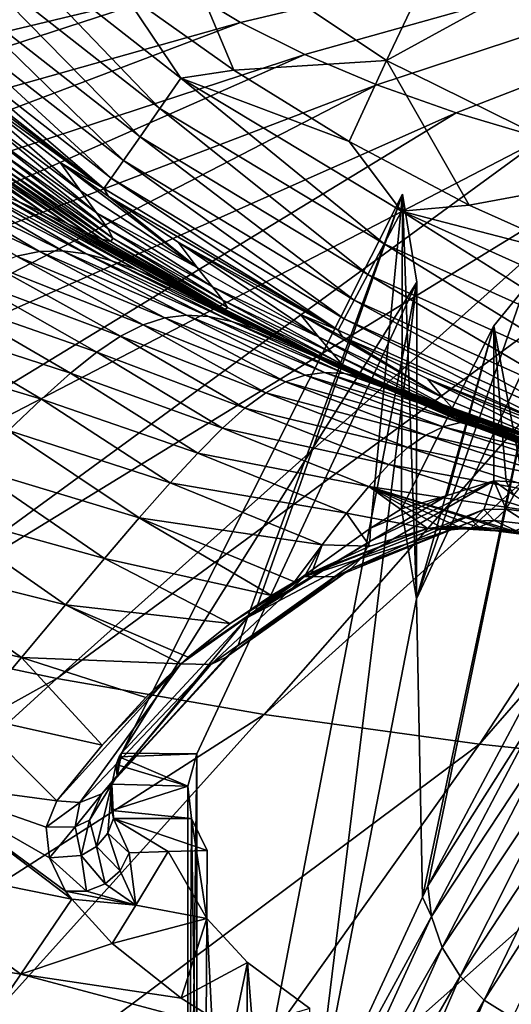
# Model space of a CAD drawing. Header units: metres. Extents: x -106 to 264, y -111 to 81.
# Tile 370 of 549: x 192 to 195, y 21 to 27. Entities that reach past the tile are written whole.
import ezdxf

# ---------------------------------------------------------------- set-up
doc = ezdxf.new("R2010")
doc.units = ezdxf.units.M
doc.layers.add('solid_20422013', color=7, linetype='CONTINUOUS')

msp = doc.modelspace()

# ---------------------------------------------------------------- linework, layer by layer
at = {"layer": 'solid_20422013'}
for points in [[(193.402374, 26.795732, 212.128662), (200, 28.356567, 208.373016), (193.081635, 26.990219, 211.58844)], [(193.770645, 26.61116, 212.641327), (200, 28.356567, 208.373016), (193.402374, 26.795732, 212.128662)], [(194.183807, 26.437832, 213.122757), (200, 28.356567, 208.373016), (193.770645, 26.61116, 212.641327)], [(194.63887, 26.276997, 213.569504), (200, 28.356567, 208.373016), (194.183807, 26.437832, 213.122757)], [(195.132568, 26.129814, 213.978317), (200, 28.356567, 208.373016), (194.63887, 26.276997, 213.569504)], [(195.030884, 28.242624, -5.052336), (194.238464, 26.577433, 30), (192.990387, 27.415131, 30)], [(195.030884, 28.242624, -5.052336), (196.191772, 27.649115, -5.052336), (194.238464, 26.577433, 30)], [(192.314774, 27.838432, 209.232452), (184.566238, 27.02692, 209.732407), (184.771317, 26.580879, 210.971329)], [(192.425934, 27.61886, 209.842331), (192.314774, 27.838432, 209.232452), (184.771317, 26.580879, 210.971329)], [(192.425934, 27.61886, 209.842331), (184.771317, 26.580879, 210.971329), (185.088531, 26.142435, 212.189163)], [(192.591644, 27.403271, 210.441147), (192.425934, 27.61886, 209.842331), (185.088531, 26.142435, 212.189163)], [(196.191772, 27.649115, -5.052336), (195.589233, 25.911142, 30), (194.238464, 26.577433, 30)], [(192.591644, 27.403271, 210.441147), (185.088531, 26.142435, 212.189163), (185.515549, 25.714817, 213.376907)], [(192.810745, 27.19322, 211.024597), (192.591644, 27.403271, 210.441147), (185.515549, 25.714817, 213.376907)], [(191.899979, 27.385693, 30.021608), (192.940613, 26.302679, 30.091648), (191.758759, 27.228304, 30.091648)], [(191.899979, 27.385693, 30.021608), (193.061615, 26.476091, 30.021608), (192.940613, 26.302679, 30.091648)], [(192.724411, 26.976955, 30), (193.061615, 26.476091, 30.021608), (191.899979, 27.385693, 30.021608)], [(192.990387, 27.415131, 30), (193.363846, 26.521782, 30), (192.724411, 26.976955, 30)], [(192.990387, 27.415131, 30), (194.238464, 26.577433, 30), (193.363846, 26.521782, 30)], [(191.758759, 27.228304, 30.091648), (192.827316, 26.140375, 30.212364), (191.626541, 27.081009, 30.212364)], [(191.758759, 27.228304, 30.091648), (192.940613, 26.302679, 30.091648), (192.827316, 26.140375, 30.212364)], [(192.810745, 27.19322, 211.024597), (185.515549, 25.714817, 213.376907), (186.049225, 25.301174, 214.525848)], [(193.081635, 26.990219, 211.58844), (192.810745, 27.19322, 211.024597), (186.049225, 25.301174, 214.525848)], [(191.626541, 27.081009, 30.212364), (192.731827, 26.003571, 30.377939), (191.515091, 26.956852, 30.377939)], [(191.626541, 27.081009, 30.212364), (192.827316, 26.140375, 30.212364), (192.731827, 26.003571, 30.377939)], [(193.081635, 26.990219, 211.58844), (186.049225, 25.301174, 214.525848), (186.685608, 24.904552, 215.627518)], [(193.402374, 26.795732, 212.128662), (193.081635, 26.990219, 211.58844), (186.685608, 24.904552, 215.627518)], [(191.515091, 26.956852, 30.377939), (192.661865, 25.903357, 30.574986), (191.433441, 26.865908, 30.574986)], [(191.515091, 26.956852, 30.377939), (192.731827, 26.003571, 30.377939), (192.661865, 25.903357, 30.574986)], [(192.724411, 26.976955, 30), (193.363846, 26.521782, 30), (193.061615, 26.476091, 30.021608)], [(191.433441, 26.865908, 30.574986), (192.62085, 25.844618, 30.785961), (191.38559, 26.812603, 30.785961)], [(191.433441, 26.865908, 30.574986), (192.661865, 25.903357, 30.574986), (192.62085, 25.844618, 30.785961)], [(191.38559, 26.812603, 30.785961), (192.62085, 25.844618, 30.785961), (191.410278, 26.759941, 30.990829)], [(193.402374, 26.795732, 212.128662), (186.685608, 24.904552, 215.627518), (187.420044, 24.527872, 216.673782)], [(193.770645, 26.61116, 212.641327), (193.402374, 26.795732, 212.128662), (187.420044, 24.527872, 216.673782)], [(192.62085, 25.844618, 30.785961), (191.724762, 26.492271, 30.990707), (191.410278, 26.759941, 30.990829)], [(193.770645, 26.61116, 212.641327), (187.420044, 24.527872, 216.673782), (188.247101, 24.173906, 217.656967)], [(194.183807, 26.437832, 213.122757), (193.770645, 26.61116, 212.641327), (188.247101, 24.173906, 217.656967)], [(194.238464, 26.577433, 30), (194.025665, 26.112549, 30), (193.363846, 26.521782, 30)], [(194.238464, 26.577433, 30), (194.713043, 25.748417, 30), (194.025665, 26.112549, 30)], [(194.238464, 26.577433, 30), (195.589233, 25.911142, 30), (194.713043, 25.748417, 30)], [(192.485687, 25.830631, 38.504143), (191.845428, 26.310072, 38.568272), (191.724762, 26.492271, 30.990707)], [(192.485687, 25.830631, 38.504143), (191.724762, 26.492271, 30.990707), (192.370041, 25.993639, 30.990505)], [(192.62085, 25.844618, 30.785961), (192.370041, 25.993639, 30.990505), (191.724762, 26.492271, 30.990707)], [(193.061615, 26.476091, 30.021608), (194.22493, 25.526079, 30.091648), (192.940613, 26.302679, 30.091648)], [(193.363846, 26.521782, 30), (194.025665, 26.112549, 30), (193.061615, 26.476091, 30.021608)], [(193.061615, 26.476091, 30.021608), (194.324005, 25.712887, 30.021608), (194.22493, 25.526079, 30.091648)], [(194.025665, 26.112549, 30), (194.324005, 25.712887, 30.021608), (193.061615, 26.476091, 30.021608)], [(194.183807, 26.437832, 213.122757), (188.247101, 24.173906, 217.656967), (189.16069, 23.845261, 218.569809)], [(194.63887, 26.276997, 213.569504), (194.183807, 26.437832, 213.122757), (189.16069, 23.845261, 218.569809)], [(192.578796, 25.704374, 45.657482), (191.942673, 26.16717, 45.780659), (191.845428, 26.310072, 38.568272)], [(192.485687, 25.830631, 38.504143), (192.578796, 25.704374, 45.657482), (191.845428, 26.310072, 38.568272)], [(192.940613, 26.302679, 30.091648), (194.132172, 25.351227, 30.212364), (192.827316, 26.140375, 30.212364)], [(192.940613, 26.302679, 30.091648), (194.22493, 25.526079, 30.091648), (194.132172, 25.351227, 30.212364)], [(194.63887, 26.276997, 213.569504), (189.16069, 23.845261, 218.569809), (190.154099, 23.544355, 219.405609)], [(195.132568, 26.129814, 213.978317), (194.63887, 26.276997, 213.569504), (190.154099, 23.544355, 219.405609)], [(192.276764, 25.704893, 86.923279), (191.611771, 26.142433, 87.295486), (191.753723, 26.076189, 82.246803)], [(192.276764, 25.704893, 86.923279), (192.131195, 25.768446, 91.67408), (191.611771, 26.142433, 87.295486)], [(192.642853, 25.614193, 52.461853), (192.009277, 26.063387, 52.640064), (191.942673, 26.16717, 45.780659)], [(192.578796, 25.704374, 45.657482), (192.642853, 25.614193, 52.461853), (191.942673, 26.16717, 45.780659)], [(192.827316, 26.140375, 30.212364), (194.053986, 25.203848, 30.377939), (192.731827, 26.003571, 30.377939)], [(192.827316, 26.140375, 30.212364), (194.132172, 25.351227, 30.212364), (194.053986, 25.203848, 30.377939)], [(195.132568, 26.129814, 213.978317), (190.154099, 23.544355, 219.405609), (191.220001, 23.273407, 220.158188)], [(195.661331, 25.997343, 214.346268), (195.132568, 26.129814, 213.978317), (191.220001, 23.273407, 220.158188)], [(192.409622, 25.642723, 81.895279), (191.753723, 26.076189, 82.246803), (191.875107, 26.020205, 76.914055)], [(192.409622, 25.642723, 81.895279), (192.276764, 25.704893, 86.923279), (191.753723, 26.076189, 82.246803)], [(194.025665, 26.112549, 30), (194.713043, 25.748417, 30), (194.324005, 25.712887, 30.021608)], [(192.522705, 25.589348, 76.584808), (191.875107, 26.020205, 76.914055), (191.968155, 25.982975, 71.292595)], [(192.522705, 25.589348, 76.584808), (192.409622, 25.642723, 81.895279), (191.875107, 26.020205, 76.914055)], [(192.672073, 25.559546, 58.937309), (192.038818, 25.998638, 59.165257), (192.009277, 26.063387, 52.640064)], [(192.642853, 25.614193, 52.461853), (192.672073, 25.559546, 58.937309), (192.009277, 26.063387, 52.640064)], [(195.661331, 25.997343, 214.346268), (191.220001, 23.273407, 220.158188), (192.350571, 23.034412, 220.822021)], [(192.608856, 25.552542, 70.989738), (191.968155, 25.982975, 71.292595), (192.025162, 25.97304, 65.378006)], [(192.608856, 25.552542, 70.989738), (192.522705, 25.589348, 76.584808), (191.968155, 25.982975, 71.292595)], [(192.660873, 25.540108, 65.10817), (192.025162, 25.97304, 65.378006), (192.038818, 25.998638, 59.165257)], [(192.660873, 25.540108, 65.10817), (192.608856, 25.552542, 70.989738), (192.025162, 25.97304, 65.378006)], [(192.672073, 25.559546, 58.937309), (192.660873, 25.540108, 65.10817), (192.038818, 25.998638, 59.165257)], [(196.221359, 25.880539, 214.6707), (195.661331, 25.997343, 214.346268), (192.350571, 23.034412, 220.822021)], [(193.154739, 25.390863, 38.566246), (192.485687, 25.830631, 38.504143), (192.370041, 25.993639, 30.990505)], [(193.154739, 25.390863, 38.566246), (192.370041, 25.993639, 30.990505), (192.647263, 25.798378, 30.99045)], [(192.62085, 25.844618, 30.785961), (192.647263, 25.798378, 30.99045), (192.370041, 25.993639, 30.990505)], [(192.731827, 26.003571, 30.377939), (193.996704, 25.095886, 30.574986), (192.661865, 25.903357, 30.574986)], [(192.731827, 26.003571, 30.377939), (194.053986, 25.203848, 30.377939), (193.996704, 25.095886, 30.574986)], [(195.589233, 25.911142, 30), (195.428345, 25.427229, 30), (194.713043, 25.748417, 30)], [(192.251907, 25.48296, 108.450539), (191.407272, 25.879808, 111.57238), (191.546631, 25.899872, 108.065887)], [(192.251907, 25.48296, 108.450539), (192.120422, 25.455526, 111.941322), (191.407272, 25.879808, 111.57238)], [(192.383331, 25.48691, 104.736572), (191.546631, 25.899872, 108.065887), (191.685852, 25.896481, 104.338921)], [(192.383331, 25.48691, 104.736572), (192.251907, 25.48296, 108.450539), (191.546631, 25.899872, 108.065887)], [(192.518845, 25.468805, 100.779404), (191.685852, 25.896481, 104.338921), (191.829544, 25.871042, 100.373802)], [(192.518845, 25.468805, 100.779404), (192.383331, 25.48691, 104.736572), (191.685852, 25.896481, 104.338921)], [(192.660919, 25.430935, 96.561089), (191.829544, 25.871042, 100.373802), (191.979813, 25.826216, 96.155098)], [(192.660919, 25.430935, 96.561089), (192.518845, 25.468805, 100.779404), (191.829544, 25.871042, 100.373802)], [(196.221359, 25.880539, 214.6707), (192.350571, 23.034412, 220.822021), (193.537445, 22.829126, 221.392227)], [(192.661865, 25.903357, 30.574986), (193.96312, 25.032604, 30.785961), (192.62085, 25.844618, 30.785961)], [(192.661865, 25.903357, 30.574986), (193.996704, 25.095886, 30.574986), (193.96312, 25.032604, 30.785961)], [(196.808594, 25.780245, 214.94928), (196.221359, 25.880539, 214.6707), (193.537445, 22.829126, 221.392227)], [(192.804703, 25.37912, 92.072113), (191.979813, 25.826216, 96.155098), (192.131195, 25.768446, 91.67408)], [(192.804703, 25.37912, 92.072113), (192.660919, 25.430935, 96.561089), (191.979813, 25.826216, 96.155098)], [(193.154739, 25.390863, 38.566246), (192.578796, 25.704374, 45.657482), (192.485687, 25.830631, 38.504143)], [(192.62085, 25.844618, 30.785961), (193.96312, 25.032604, 30.785961), (192.647263, 25.798378, 30.99045)], [(193.044968, 25.536428, 30.990414), (193.154739, 25.390863, 38.566246), (192.647263, 25.798378, 30.99045)], [(193.96312, 25.032604, 30.785961), (193.044968, 25.536428, 30.990414), (192.647263, 25.798378, 30.99045)], [(194.330597, 25.810904, 128.769867), (192.721085, 22.606176, 140.399658), (193.442871, 23.385529, 134.947449)], [(194.413651, 25.306219, 130.608932), (192.721085, 22.606176, 140.399658), (194.330597, 25.810904, 128.769867)], [(194.330597, 25.810904, 128.769867), (193.442871, 23.385529, 134.947449), (193.489853, 23.426872, 134.589127)], [(194.330597, 25.810904, 128.769867), (193.489853, 23.426872, 134.589127), (194.147797, 23.897383, 129.532822)], [(194.330597, 25.810904, 128.769867), (194.147797, 23.897383, 129.532822), (194.325729, 24.008171, 128.159439)], [(194.330597, 25.810904, 128.769867), (194.325729, 24.008171, 128.159439), (194.410599, 23.492544, 130.038406)], [(194.413651, 25.306219, 130.608932), (194.330597, 25.810904, 128.769867), (194.410599, 23.492544, 130.038406)], [(192.943542, 25.320089, 87.305153), (192.131195, 25.768446, 91.67408), (192.276764, 25.704893, 86.923279)], [(192.943542, 25.320089, 87.305153), (192.804703, 25.37912, 92.072113), (192.131195, 25.768446, 91.67408)], [(196.808594, 25.780245, 214.94928), (193.537445, 22.829126, 221.392227), (194.771912, 22.659065, 221.864594)], [(194.713043, 25.748417, 30), (195.428345, 25.427229, 30), (194.324005, 25.712887, 30.021608)], [(197.418839, 25.697182, 215.179993), (196.808594, 25.780245, 214.94928), (194.771912, 22.659065, 221.864594)], [(193.070786, 25.260571, 82.252892), (192.276764, 25.704893, 86.923279), (192.409622, 25.642723, 81.895279)], [(193.070786, 25.260571, 82.252892), (192.943542, 25.320089, 87.305153), (192.276764, 25.704893, 86.923279)], [(193.24234, 25.280619, 45.774422), (192.642853, 25.614193, 52.461853), (192.578796, 25.704374, 45.657482)], [(193.154739, 25.390863, 38.566246), (193.24234, 25.280619, 45.774422), (192.578796, 25.704374, 45.657482)], [(194.324005, 25.712887, 30.021608), (195.593628, 24.910496, 30.091648), (194.22493, 25.526079, 30.091648)], [(194.324005, 25.712887, 30.021608), (195.669037, 25.108042, 30.021608), (195.593628, 24.910496, 30.091648)], [(195.428345, 25.427229, 30), (195.669037, 25.108042, 30.021608), (194.324005, 25.712887, 30.021608)], [(197.418839, 25.697182, 215.179993), (194.771912, 22.659065, 221.864594), (196.044876, 22.525478, 222.235641)], [(193.179672, 25.207542, 76.91066), (192.409622, 25.642723, 81.895279), (192.522705, 25.589348, 76.584808)], [(193.179672, 25.207542, 76.91066), (193.070786, 25.260571, 82.252892), (192.409622, 25.642723, 81.895279)], [(193.263321, 25.168409, 71.278381), (192.522705, 25.589348, 76.584808), (192.608856, 25.552542, 70.989738)], [(193.263321, 25.168409, 71.278381), (193.179672, 25.207542, 76.91066), (192.522705, 25.589348, 76.584808)], [(193.301758, 25.204472, 52.626225), (192.672073, 25.559546, 58.937309), (192.642853, 25.614193, 52.461853)], [(193.24234, 25.280619, 45.774422), (193.301758, 25.204472, 52.626225), (192.642853, 25.614193, 52.461853)], [(193.314804, 25.150623, 65.356438), (192.608856, 25.552542, 70.989738), (192.660873, 25.540108, 65.10817)], [(193.314804, 25.150623, 65.356438), (193.263321, 25.168409, 71.278381), (192.608856, 25.552542, 70.989738)], [(193.327637, 25.161417, 59.144283), (192.660873, 25.540108, 65.10817), (192.672073, 25.559546, 58.937309)], [(193.327637, 25.161417, 59.144283), (193.314804, 25.150623, 65.356438), (192.660873, 25.540108, 65.10817)], [(193.301758, 25.204472, 52.626225), (193.327637, 25.161417, 59.144283), (192.672073, 25.559546, 58.937309)], [(193.849426, 24.993427, 38.710285), (193.154739, 25.390863, 38.566246), (193.044968, 25.536428, 30.990414)], [(193.849426, 24.993427, 38.710285), (193.044968, 25.536428, 30.990414), (193.746933, 25.122389, 30.990499)], [(193.96312, 25.032604, 30.785961), (193.746933, 25.122389, 30.990499), (193.044968, 25.536428, 30.990414)], [(194.22493, 25.526079, 30.091648), (195.52301, 24.725586, 30.212364), (194.132172, 25.351227, 30.212364)], [(194.22493, 25.526079, 30.091648), (195.593628, 24.910496, 30.091648), (195.52301, 24.725586, 30.212364)], [(192.845047, 25.062843, 112.859856), (191.98468, 25.403179, 115.228912), (192.120422, 25.455526, 111.941322)], [(192.96933, 25.102175, 109.379753), (192.120422, 25.455526, 111.941322), (192.251907, 25.48296, 108.450539)], [(192.96933, 25.102175, 109.379753), (192.845047, 25.062843, 112.859856), (192.120422, 25.455526, 111.941322)], [(193.093002, 25.11726, 105.672836), (192.251907, 25.48296, 108.450539), (192.383331, 25.48691, 104.736572)], [(193.093002, 25.11726, 105.672836), (192.96933, 25.102175, 109.379753), (192.251907, 25.48296, 108.450539)], [(193.219879, 25.109596, 101.716034), (192.383331, 25.48691, 104.736572), (192.518845, 25.468805, 100.779404)], [(193.219879, 25.109596, 101.716034), (193.093002, 25.11726, 105.672836), (192.383331, 25.48691, 104.736572)], [(193.353073, 25.081051, 97.487457), (192.518845, 25.468805, 100.779404), (192.660919, 25.430935, 96.561089)], [(193.353073, 25.081051, 97.487457), (193.219879, 25.109596, 101.716034), (192.518845, 25.468805, 100.779404)], [(192.716309, 24.997774, 116.136131), (191.840393, 25.324604, 118.332443), (191.98468, 25.403179, 115.228912)], [(192.845047, 25.062843, 112.859856), (192.716309, 24.997774, 116.136131), (191.98468, 25.403179, 115.228912)], [(193.489258, 25.036554, 92.9748), (192.660919, 25.430935, 96.561089), (192.804703, 25.37912, 92.072113)], [(193.489258, 25.036554, 92.9748), (193.353073, 25.081051, 97.487457), (192.660919, 25.430935, 96.561089)], [(193.621964, 24.982567, 88.170547), (192.804703, 25.37912, 92.072113), (192.943542, 25.320089, 87.305153)], [(193.621964, 24.982567, 88.170547), (193.489258, 25.036554, 92.9748), (192.804703, 25.37912, 92.072113)], [(193.849426, 24.993427, 38.710285), (193.24234, 25.280619, 45.774422), (193.154739, 25.390863, 38.566246)], [(194.132172, 25.351227, 30.212364), (195.463501, 24.569731, 30.377939), (194.053986, 25.203848, 30.377939)], [(194.132172, 25.351227, 30.212364), (195.52301, 24.725586, 30.212364), (195.463501, 24.569731, 30.377939)], [(192.579102, 24.905661, 119.229271), (191.682968, 25.218828, 121.268242), (191.840393, 25.324604, 118.332443)], [(192.716309, 24.997774, 116.136131), (192.579102, 24.905661, 119.229271), (191.840393, 25.324604, 118.332443)], [(194.413651, 25.306219, 130.608932), (193.15213, 22.602554, 140.461136), (192.721085, 22.606176, 140.399658)], [(193.744705, 24.92556, 83.067245), (192.943542, 25.320089, 87.305153), (193.070786, 25.260571, 82.252892)], [(193.744705, 24.92556, 83.067245), (193.621964, 24.982567, 88.170547), (192.943542, 25.320089, 87.305153)], [(194.413651, 25.306219, 130.608932), (193.15213, 18.757366, 139.19632), (193.15213, 22.602554, 140.461136)], [(193.815292, 20.421921, 134.097275), (193.15213, 18.757366, 139.19632), (194.413651, 25.306219, 130.608932)], [(193.815292, 20.421921, 134.097275), (194.413651, 25.306219, 130.608932), (194.410599, 23.492544, 130.038406)], [(193.850922, 24.872206, 77.659828), (193.070786, 25.260571, 82.252892), (193.179672, 25.207542, 76.91066)], [(193.850922, 24.872206, 77.659828), (193.744705, 24.92556, 83.067245), (193.070786, 25.260571, 82.252892)], [(193.929977, 24.898964, 46.046925), (193.301758, 25.204472, 52.626225), (193.24234, 25.280619, 45.774422)], [(193.849426, 24.993427, 38.710285), (193.929977, 24.898964, 46.046925), (193.24234, 25.280619, 45.774422)], [(194.410599, 23.492544, 130.038406), (194.854584, 25.057203, 124.336754), (195.030273, 25.272711, 123.551437)], [(195.136429, 25.048143, 124.369774), (194.410599, 23.492544, 130.038406), (195.030273, 25.272711, 123.551437)], [(194.854584, 25.057203, 124.336754), (195.02449, 24.154968, 123.169502), (195.030273, 25.272711, 123.551437)], [(192.429184, 24.78545, 122.15686), (191.507751, 25.084955, 124.052116), (191.682968, 25.218828, 121.268242)], [(192.579102, 24.905661, 119.229271), (192.429184, 24.78545, 122.15686), (191.682968, 25.218828, 121.268242)], [(193.933914, 24.829718, 71.949898), (193.179672, 25.207542, 76.91066), (193.263321, 25.168409, 71.278381)], [(193.933914, 24.829718, 71.949898), (193.850922, 24.872206, 77.659828), (193.179672, 25.207542, 76.91066)], [(193.983093, 24.837141, 53.012188), (193.327637, 25.161417, 59.144283), (193.301758, 25.204472, 52.626225)], [(193.929977, 24.898964, 46.046925), (193.983093, 24.837141, 53.012188), (193.301758, 25.204472, 52.626225)], [(194.053986, 25.203848, 30.377939), (195.419907, 24.455557, 30.574986), (193.996704, 25.095886, 30.574986)], [(194.053986, 25.203848, 30.377939), (195.463501, 24.569731, 30.377939), (195.419907, 24.455557, 30.574986)], [(193.093002, 25.11726, 105.672836), (193.772339, 24.774002, 108.662415), (192.96933, 25.102175, 109.379753)], [(193.093002, 25.11726, 105.672836), (193.883835, 24.78964, 104.97789), (193.772339, 24.774002, 108.662415)], [(193.219879, 25.109596, 101.716034), (193.883835, 24.78964, 104.97789), (193.093002, 25.11726, 105.672836)], [(193.987, 24.805397, 65.940147), (193.263321, 25.168409, 71.278381), (193.314804, 25.150623, 65.356438)], [(193.987, 24.805397, 65.940147), (193.933914, 24.829718, 71.949898), (193.263321, 25.168409, 71.278381)], [(194.003693, 24.806431, 59.632568), (193.314804, 25.150623, 65.356438), (193.327637, 25.161417, 59.144283)], [(194.003693, 24.806431, 59.632568), (193.987, 24.805397, 65.940147), (193.314804, 25.150623, 65.356438)], [(193.983093, 24.837141, 53.012188), (194.003693, 24.806431, 59.632568), (193.327637, 25.161417, 59.144283)], [(193.849426, 24.993427, 38.710285), (193.746933, 25.122389, 30.990499), (194.563553, 24.644047, 38.609371)], [(193.986725, 24.994146, 30.99058), (194.563553, 24.644047, 38.609371), (193.746933, 25.122389, 30.990499)], [(193.96312, 25.032604, 30.785961), (193.986725, 24.994146, 30.99058), (193.746933, 25.122389, 30.990499)], [(192.262283, 24.636108, 124.936279), (191.310089, 24.922081, 126.699867), (191.507751, 25.084955, 124.052116)], [(192.429184, 24.78545, 122.15686), (192.262283, 24.636108, 124.936279), (191.507751, 25.084955, 124.052116)], [(192.845047, 25.062843, 112.859856), (193.547684, 24.672949, 115.377983), (192.716309, 24.997774, 116.136131)], [(192.96933, 25.102175, 109.379753), (193.661331, 24.735579, 112.121193), (192.845047, 25.062843, 112.859856)], [(192.845047, 25.062843, 112.859856), (193.661331, 24.735579, 112.121193), (193.547684, 24.672949, 115.377983)], [(192.96933, 25.102175, 109.379753), (193.772339, 24.774002, 108.662415), (193.661331, 24.735579, 112.121193)], [(193.219879, 25.109596, 101.716034), (193.998932, 24.783916, 101.043877), (193.883835, 24.78964, 104.97789)], [(193.353073, 25.081051, 97.487457), (193.998932, 24.783916, 101.043877), (193.219879, 25.109596, 101.716034)], [(193.353073, 25.081051, 97.487457), (194.119614, 24.758797, 96.838791), (193.998932, 24.783916, 101.043877)], [(193.489258, 25.036554, 92.9748), (194.119614, 24.758797, 96.838791), (193.353073, 25.081051, 97.487457)], [(193.996704, 25.095886, 30.574986), (195.394333, 24.388634, 30.785961), (193.96312, 25.032604, 30.785961)], [(193.996704, 25.095886, 30.574986), (195.419907, 24.455557, 30.574986), (195.394333, 24.388634, 30.785961)], [(193.489258, 25.036554, 92.9748), (194.242081, 24.719011, 92.352211), (194.119614, 24.758797, 96.838791)], [(193.621964, 24.982567, 88.170547), (194.242081, 24.719011, 92.352211), (193.489258, 25.036554, 92.9748)], [(193.96312, 25.032604, 30.785961), (195.394333, 24.388634, 30.785961), (193.986725, 24.994146, 30.99058)], [(194.854584, 25.057203, 124.336754), (194.325729, 24.008171, 128.159439), (194.586273, 24.084238, 126.117455)], [(194.410599, 23.492544, 130.038406), (194.325729, 24.008171, 128.159439), (194.854584, 25.057203, 124.336754)], [(194.444473, 21.781708, 129.187225), (194.410599, 23.492544, 130.038406), (195.136429, 25.048143, 124.369774)], [(194.476318, 21.845785, 128.937088), (194.444473, 21.781708, 129.187225), (195.136429, 25.048143, 124.369774)], [(195.137024, 23.089119, 123.720345), (194.476318, 21.845785, 128.937088), (195.136429, 25.048143, 124.369774)], [(194.854584, 25.057203, 124.336754), (194.586273, 24.084238, 126.117455), (194.854584, 24.168571, 124.01683)], [(194.854584, 25.057203, 124.336754), (194.854584, 24.168571, 124.01683), (194.924347, 24.164248, 123.58902)], [(194.854584, 25.057203, 124.336754), (194.924347, 24.164248, 123.58902), (195.02449, 24.154968, 123.169502)], [(192.716309, 24.997774, 116.136131), (193.428192, 24.584789, 118.454796), (192.579102, 24.905661, 119.229271)], [(192.716309, 24.997774, 116.136131), (193.547684, 24.672949, 115.377983), (193.428192, 24.584789, 118.454796)], [(193.621964, 24.982567, 88.170547), (194.360718, 24.670158, 87.577217), (194.242081, 24.719011, 92.352211)], [(193.744705, 24.92556, 83.067245), (194.360718, 24.670158, 87.577217), (193.621964, 24.982567, 88.170547)], [(193.849426, 24.993427, 38.710285), (194.563553, 24.644047, 38.609371), (194.634094, 24.56638, 45.853813)], [(193.849426, 24.993427, 38.710285), (194.634094, 24.56638, 45.853813), (193.929977, 24.898964, 46.046925)], [(193.986725, 24.994146, 30.99058), (194.473465, 24.753216, 30.990805), (194.563553, 24.644047, 38.609371)], [(195.394333, 24.388634, 30.785961), (194.473465, 24.753216, 30.990805), (193.986725, 24.994146, 30.99058)], [(192.262283, 24.636108, 124.936279), (192.074158, 24.456585, 127.584862), (191.310089, 24.922081, 126.699867)], [(192.579102, 24.905661, 119.229271), (193.299408, 24.470001, 121.369469), (192.429184, 24.78545, 122.15686)], [(192.579102, 24.905661, 119.229271), (193.428192, 24.584789, 118.454796), (193.299408, 24.470001, 121.369469)], [(193.744705, 24.92556, 83.067245), (194.46994, 24.617844, 82.506905), (194.360718, 24.670158, 87.577217)], [(193.850922, 24.872206, 77.659828), (194.46994, 24.617844, 82.506905), (193.744705, 24.92556, 83.067245)], [(193.929977, 24.898964, 46.046925), (194.634094, 24.56638, 45.853813), (194.680481, 24.517912, 52.734795)], [(193.929977, 24.898964, 46.046925), (194.680481, 24.517912, 52.734795), (193.983093, 24.837141, 53.012188)], [(193.850922, 24.872206, 77.659828), (194.564056, 24.567934, 77.137932), (194.46994, 24.617844, 82.506905)], [(193.933914, 24.829718, 71.949898), (194.564056, 24.567934, 77.137932), (193.850922, 24.872206, 77.659828)], [(193.983093, 24.837141, 53.012188), (194.680481, 24.517912, 52.734795), (194.698456, 24.496708, 59.278969)], [(193.983093, 24.837141, 53.012188), (194.698456, 24.496708, 59.278969), (194.003693, 24.806431, 59.632568)], [(192.429184, 24.78545, 122.15686), (193.157883, 24.327524, 124.139229), (192.262283, 24.636108, 124.936279)], [(192.429184, 24.78545, 122.15686), (193.299408, 24.470001, 121.369469), (193.157883, 24.327524, 124.139229)], [(193.772339, 24.774002, 108.662415), (193.883835, 24.78964, 104.97789), (194.663773, 24.502373, 105.568726)], [(193.883835, 24.78964, 104.97789), (194.76712, 24.505085, 101.639053), (194.663773, 24.502373, 105.568726)], [(193.883835, 24.78964, 104.97789), (193.998932, 24.783916, 101.043877), (194.76712, 24.505085, 101.639053)], [(193.933914, 24.829718, 71.949898), (194.637314, 24.526825, 71.474068), (194.564056, 24.567934, 77.137932)], [(193.987, 24.805397, 65.940147), (194.637314, 24.526825, 71.474068), (193.933914, 24.829718, 71.949898)], [(194.003693, 24.806431, 59.632568), (194.683945, 24.500977, 65.519913), (193.987, 24.805397, 65.940147)], [(193.987, 24.805397, 65.940147), (194.683945, 24.500977, 65.519913), (194.637314, 24.526825, 71.474068)], [(193.998932, 24.783916, 101.043877), (194.875504, 24.487925, 97.430946), (194.76712, 24.505085, 101.639053)], [(193.998932, 24.783916, 101.043877), (194.119614, 24.758797, 96.838791), (194.875504, 24.487925, 97.430946)], [(194.003693, 24.806431, 59.632568), (194.698456, 24.496708, 59.278969), (194.683945, 24.500977, 65.519913)], [(193.547684, 24.672949, 115.377983), (193.661331, 24.735579, 112.121193), (194.463348, 24.430622, 112.693016)], [(193.661331, 24.735579, 112.121193), (193.772339, 24.774002, 108.662415), (194.563416, 24.478039, 109.244659)], [(193.661331, 24.735579, 112.121193), (194.563416, 24.478039, 109.244659), (194.463348, 24.430622, 112.693016)], [(193.772339, 24.774002, 108.662415), (194.663773, 24.502373, 105.568726), (194.563416, 24.478039, 109.244659)], [(194.119614, 24.758797, 96.838791), (194.986176, 24.454975, 92.931694), (194.875504, 24.487925, 97.430946)], [(194.119614, 24.758797, 96.838791), (194.242081, 24.719011, 92.352211), (194.986176, 24.454975, 92.931694)], [(194.473465, 24.753216, 30.990805), (195.221664, 24.430553, 30.991249), (195.300049, 24.337599, 38.702312)], [(194.563553, 24.644047, 38.609371), (194.473465, 24.753216, 30.990805), (195.300049, 24.337599, 38.702312)], [(195.394333, 24.388634, 30.785961), (195.221664, 24.430553, 30.991249), (194.473465, 24.753216, 30.990805)], [(193.428192, 24.584789, 118.454796), (193.547684, 24.672949, 115.377983), (194.360901, 24.358667, 115.939896)], [(193.547684, 24.672949, 115.377983), (194.463348, 24.430622, 112.693016), (194.360901, 24.358667, 115.939896)], [(194.242081, 24.719011, 92.352211), (195.094055, 24.411449, 88.134293), (194.986176, 24.454975, 92.931694)], [(194.242081, 24.719011, 92.352211), (194.360718, 24.670158, 87.577217), (195.094055, 24.411449, 88.134293)], [(194.360718, 24.670158, 87.577217), (195.194016, 24.36256, 83.031807), (195.094055, 24.411449, 88.134293)], [(194.360718, 24.670158, 87.577217), (194.46994, 24.617844, 82.506905), (195.194016, 24.36256, 83.031807)], [(192.262283, 24.636108, 124.936279), (193.000153, 24.156294, 126.781303), (192.074158, 24.456585, 127.584862)], [(192.262283, 24.636108, 124.936279), (193.157883, 24.327524, 124.139229), (193.000153, 24.156294, 126.781303)], [(194.46994, 24.617844, 82.506905), (195.280945, 24.313753, 77.620613), (195.194016, 24.36256, 83.031807)], [(194.46994, 24.617844, 82.506905), (194.564056, 24.567934, 77.137932), (195.280945, 24.313753, 77.620613)], [(194.634094, 24.56638, 45.853813), (194.563553, 24.644047, 38.609371), (195.300049, 24.337599, 38.702312)], [(193.299408, 24.470001, 121.369469), (193.428192, 24.584789, 118.454796), (194.253281, 24.260836, 119.008331)], [(193.428192, 24.584789, 118.454796), (194.360901, 24.358667, 115.939896), (194.253281, 24.260836, 119.008331)], [(194.564056, 24.567934, 77.137932), (195.349625, 24.271088, 71.905914), (195.280945, 24.313753, 77.620613)], [(194.564056, 24.567934, 77.137932), (194.637314, 24.526825, 71.474068), (195.349625, 24.271088, 71.905914)], [(194.634094, 24.56638, 45.853813), (195.300049, 24.337599, 38.702312), (195.360443, 24.27479, 46.028996)], [(194.680481, 24.517912, 52.734795), (194.634094, 24.56638, 45.853813), (195.360443, 24.27479, 46.028996)], [(195.459976, 24.252003, 106.791275), (194.563416, 24.478039, 109.244659), (194.663773, 24.502373, 105.568726)], [(194.637314, 24.526825, 71.474068), (195.394806, 24.240719, 65.894356), (195.349625, 24.271088, 71.905914)], [(194.637314, 24.526825, 71.474068), (194.683945, 24.500977, 65.519913), (195.394806, 24.240719, 65.894356)], [(195.544022, 24.266174, 103.1492), (194.663773, 24.502373, 105.568726), (194.76712, 24.505085, 101.639053)], [(195.544022, 24.266174, 103.1492), (195.459976, 24.252003, 106.791275), (194.663773, 24.502373, 105.568726)], [(194.680481, 24.517912, 52.734795), (195.360443, 24.27479, 46.028996), (195.398834, 24.239307, 52.982201)], [(194.698456, 24.496708, 59.278969), (194.680481, 24.517912, 52.734795), (195.398834, 24.239307, 52.982201)], [(194.683945, 24.500977, 65.519913), (195.411469, 24.228725, 59.591663), (195.394806, 24.240719, 65.894356)], [(194.683945, 24.500977, 65.519913), (194.698456, 24.496708, 59.278969), (195.411469, 24.228725, 59.591663)], [(194.698456, 24.496708, 59.278969), (195.398834, 24.239307, 52.982201), (195.411469, 24.228725, 59.591663)], [(195.631683, 24.262001, 99.26017), (194.76712, 24.505085, 101.639053), (194.875504, 24.487925, 97.430946)], [(195.631683, 24.262001, 99.26017), (195.544022, 24.266174, 103.1492), (194.76712, 24.505085, 101.639053)], [(192.074158, 24.456585, 127.584862), (192.822998, 23.955084, 129.31218), (191.861038, 24.24559, 130.11911)], [(192.074158, 24.456585, 127.584862), (193.000153, 24.156294, 126.781303), (192.822998, 23.955084, 129.31218)], [(193.157883, 24.327524, 124.139229), (193.299408, 24.470001, 121.369469), (194.137512, 24.135948, 121.917038)], [(193.299408, 24.470001, 121.369469), (194.253281, 24.260836, 119.008331), (194.137512, 24.135948, 121.917038)], [(195.377731, 24.218216, 110.209976), (194.463348, 24.430622, 112.693016), (194.563416, 24.478039, 109.244659)], [(195.459976, 24.252003, 106.791275), (195.377731, 24.218216, 110.209976), (194.563416, 24.478039, 109.244659)], [(195.72258, 24.241846, 95.10759), (194.875504, 24.487925, 97.430946), (194.986176, 24.454975, 92.931694)], [(195.72258, 24.241846, 95.10759), (195.631683, 24.262001, 99.26017), (194.875504, 24.487925, 97.430946)], [(195.295425, 24.163568, 113.429062), (194.360901, 24.358667, 115.939896), (194.463348, 24.430622, 112.693016)], [(195.377731, 24.218216, 110.209976), (195.295425, 24.163568, 113.429062), (194.463348, 24.430622, 112.693016)], [(193.000153, 24.156294, 126.781303), (193.157883, 24.327524, 124.139229), (194.010635, 23.982838, 124.684395)], [(193.157883, 24.327524, 124.139229), (194.137512, 24.135948, 121.917038), (194.010635, 23.982838, 124.684395)], [(195.211197, 24.086815, 116.472015), (194.253281, 24.260836, 119.008331), (194.360901, 24.358667, 115.939896)], [(195.295425, 24.163568, 113.429062), (195.211197, 24.086815, 116.472015), (194.360901, 24.358667, 115.939896)], [(191.861038, 24.24559, 130.11911), (192.623688, 23.72237, 131.74704), (191.619522, 24.001619, 132.554825)], [(191.861038, 24.24559, 130.11911), (192.822998, 23.955084, 129.31218), (192.623688, 23.72237, 131.74704)], [(195.123077, 23.986822, 119.358345), (194.137512, 24.135948, 121.917038), (194.253281, 24.260836, 119.008331)], [(195.211197, 24.086815, 116.472015), (195.123077, 23.986822, 119.358345), (194.253281, 24.260836, 119.008331)], [(192.822998, 23.955084, 129.31218), (193.000153, 24.156294, 126.781303), (193.869705, 23.800327, 127.328735)], [(193.000153, 24.156294, 126.781303), (194.010635, 23.982838, 124.684395), (193.869705, 23.800327, 127.328735)], [(194.103027, 23.734848, 129.463074), (194.797012, 24.003418, 124.003799), (194.854584, 24.168571, 124.01683)], [(194.103027, 23.734848, 129.463074), (194.854584, 24.168571, 124.01683), (194.142685, 23.81962, 129.47406)], [(194.586273, 24.084238, 126.117455), (194.142685, 23.81962, 129.47406), (194.854584, 24.168571, 124.01683)], [(194.854584, 24.168571, 124.01683), (194.797012, 24.003418, 124.003799), (194.924164, 24.005846, 123.300758)], [(194.968414, 24.085499, 123.311531), (194.854584, 24.168571, 124.01683), (194.924164, 24.005846, 123.300758)], [(194.924347, 24.164248, 123.58902), (194.854584, 24.168571, 124.01683), (194.968414, 24.085499, 123.311531)], [(195.02449, 24.154968, 123.169502), (194.924347, 24.164248, 123.58902), (194.968414, 24.085499, 123.311531)], [(194.472885, 23.89489, 123.95874), (194.010635, 23.982838, 124.684395), (194.137512, 24.135948, 121.917038)], [(194.546432, 23.904303, 123.52108), (194.472885, 23.89489, 123.95874), (194.137512, 24.135948, 121.917038)], [(194.650665, 23.903551, 123.090904), (194.546432, 23.904303, 123.52108), (194.137512, 24.135948, 121.917038)], [(194.784393, 23.893427, 122.670288), (194.650665, 23.903551, 123.090904), (194.137512, 24.135948, 121.917038)], [(194.946487, 23.874893, 122.261185), (194.784393, 23.893427, 122.670288), (194.137512, 24.135948, 121.917038)], [(195.019943, 23.865225, 122.099251), (194.946487, 23.874893, 122.261185), (194.137512, 24.135948, 121.917038)], [(195.123077, 23.986822, 119.358345), (195.019943, 23.865225, 122.099251), (194.137512, 24.135948, 121.917038)], [(194.586273, 24.084238, 126.117455), (194.147797, 23.897383, 129.532822), (194.142685, 23.81962, 129.47406)], [(194.586273, 24.084238, 126.117455), (194.325729, 24.008171, 128.159439), (194.147797, 23.897383, 129.532822)], [(194.968414, 24.085499, 123.311531), (194.924164, 24.005846, 123.300758), (195.131866, 23.979675, 122.615746)], [(191.619522, 24.001619, 132.554825), (192.399506, 23.4566, 134.100891), (191.346237, 23.72315, 134.90773)], [(191.619522, 24.001619, 132.554825), (192.623688, 23.72237, 131.74704), (192.399506, 23.4566, 134.100891)], [(194.034607, 23.66349, 129.44931), (194.730637, 23.937624, 123.993073), (194.797012, 24.003418, 124.003799)], [(194.034607, 23.66349, 129.44931), (194.797012, 24.003418, 124.003799), (194.103027, 23.734848, 129.463074)], [(194.797012, 24.003418, 124.003799), (194.730637, 23.937624, 123.993073), (194.854736, 23.941031, 123.283554)], [(194.924164, 24.005846, 123.300758), (194.797012, 24.003418, 124.003799), (194.854736, 23.941031, 123.283554)], [(194.924164, 24.005846, 123.300758), (194.854736, 23.941031, 123.283554), (195.061752, 23.917929, 122.591537)], [(195.131866, 23.979675, 122.615746), (194.924164, 24.005846, 123.300758), (195.061752, 23.917929, 122.591537)], [(192.623688, 23.72237, 131.74704), (192.822998, 23.955084, 129.31218), (193.580811, 23.511089, 130.865311)], [(192.822998, 23.955084, 129.31218), (193.711533, 23.588276, 129.856979), (193.580811, 23.511089, 130.865311)], [(192.822998, 23.955084, 129.31218), (193.869705, 23.800327, 127.328735), (193.711533, 23.588276, 129.856979)], [(194.143494, 23.792658, 126.479279), (193.869705, 23.800327, 127.328735), (194.010635, 23.982838, 124.684395)], [(193.946152, 23.618757, 129.434799), (194.608231, 23.886429, 123.9757), (194.730637, 23.937624, 123.993073)], [(193.946152, 23.618757, 129.434799), (194.730637, 23.937624, 123.993073), (194.034607, 23.66349, 129.44931)], [(194.472885, 23.89489, 123.95874), (194.143494, 23.792658, 126.479279), (194.010635, 23.982838, 124.684395)], [(194.730637, 23.937624, 123.993073), (194.608231, 23.886429, 123.9757), (194.768982, 23.902277, 123.2621)], [(194.854736, 23.941031, 123.283554), (194.730637, 23.937624, 123.993073), (194.768982, 23.902277, 123.2621)], [(194.854736, 23.941031, 123.283554), (194.768982, 23.902277, 123.2621), (194.977249, 23.8829, 122.560722)], [(195.061752, 23.917929, 122.591537), (194.854736, 23.941031, 123.283554), (194.977249, 23.8829, 122.560722)], [(194.142685, 23.81962, 129.47406), (194.147797, 23.897383, 129.532822), (193.489853, 23.426872, 134.589127)], [(194.472885, 23.89489, 123.95874), (193.769043, 23.620066, 129.409561), (193.810593, 23.642265, 129.084503)], [(193.769043, 23.620066, 129.409561), (194.472885, 23.89489, 123.95874), (194.608231, 23.886429, 123.9757)], [(193.769043, 23.620066, 129.409561), (194.608231, 23.886429, 123.9757), (193.946152, 23.618757, 129.434799)], [(194.472885, 23.89489, 123.95874), (193.810593, 23.642265, 129.084503), (194.143494, 23.792658, 126.479279)], [(194.472885, 23.89489, 123.95874), (194.546432, 23.904303, 123.52108), (194.670715, 23.893421, 123.281776)], [(194.608231, 23.886429, 123.9757), (194.472885, 23.89489, 123.95874), (194.670715, 23.893421, 123.281776)], [(194.670715, 23.893421, 123.281776), (194.546432, 23.904303, 123.52108), (194.650665, 23.903551, 123.090904)], [(194.768982, 23.902277, 123.2621), (194.608231, 23.886429, 123.9757), (194.670715, 23.893421, 123.281776)], [(194.670715, 23.893421, 123.281776), (194.650665, 23.903551, 123.090904), (194.784393, 23.893427, 122.670288)], [(194.768982, 23.902277, 123.2621), (194.670715, 23.893421, 123.281776), (194.862732, 23.880775, 122.609734)], [(194.670715, 23.893421, 123.281776), (194.784393, 23.893427, 122.670288), (194.862732, 23.880775, 122.609734)], [(194.977249, 23.8829, 122.560722), (194.768982, 23.902277, 123.2621), (194.862732, 23.880775, 122.609734)], [(194.862732, 23.880775, 122.609734), (194.784393, 23.893427, 122.670288), (194.946487, 23.874893, 122.261185)], [(194.977249, 23.8829, 122.560722), (194.862732, 23.880775, 122.609734), (195.127838, 23.847715, 121.960892)], [(194.862732, 23.880775, 122.609734), (194.946487, 23.874893, 122.261185), (195.019943, 23.865225, 122.099251)], [(194.862732, 23.880775, 122.609734), (195.019943, 23.865225, 122.099251), (195.127838, 23.847715, 121.960892)], [(194.142685, 23.81962, 129.47406), (193.489853, 23.426872, 134.589127), (193.442871, 23.385529, 134.947449)], [(194.103027, 23.734848, 129.463074), (194.142685, 23.81962, 129.47406), (193.442871, 23.385529, 134.947449)], [(193.769043, 23.620066, 129.409561), (193.711533, 23.588276, 129.856979), (193.869705, 23.800327, 127.328735)], [(193.810593, 23.642265, 129.084503), (193.769043, 23.620066, 129.409561), (193.869705, 23.800327, 127.328735)], [(194.143494, 23.792658, 126.479279), (193.810593, 23.642265, 129.084503), (193.869705, 23.800327, 127.328735)], [(191.346237, 23.72315, 134.90773), (192.147766, 23.156204, 136.388779), (191.037872, 23.408562, 137.193604)], [(191.346237, 23.72315, 134.90773), (192.399506, 23.4566, 134.100891), (192.147766, 23.156204, 136.388779)], [(192.399506, 23.4566, 134.100891), (192.623688, 23.72237, 131.74704), (193.343582, 23.351151, 132.678543)], [(192.623688, 23.72237, 131.74704), (193.580811, 23.511089, 130.865311), (193.343582, 23.351151, 132.678543)], [(194.103027, 23.734848, 129.463074), (193.442871, 23.385529, 134.947449), (193.388489, 23.224443, 134.907074)], [(194.034607, 23.66349, 129.44931), (194.103027, 23.734848, 129.463074), (193.388489, 23.224443, 134.907074)], [(194.034607, 23.66349, 129.44931), (193.388489, 23.224443, 134.907074), (193.31987, 23.157259, 134.890198)], [(193.946152, 23.618757, 129.434799), (194.034607, 23.66349, 129.44931), (193.31987, 23.157259, 134.890198)], [(193.769043, 23.620066, 129.409561), (193.060852, 23.119503, 134.847885), (193.103287, 23.157501, 134.520279)], [(193.769043, 23.620066, 129.409561), (193.233063, 23.116016, 134.873978), (193.060852, 23.119503, 134.847885)], [(193.769043, 23.620066, 129.409561), (193.103287, 23.157501, 134.520279), (193.343582, 23.351151, 132.678543)], [(193.769043, 23.620066, 129.409561), (193.946152, 23.618757, 129.434799), (193.233063, 23.116016, 134.873978)], [(193.946152, 23.618757, 129.434799), (193.31987, 23.157259, 134.890198), (193.233063, 23.116016, 134.873978)], [(193.769043, 23.620066, 129.409561), (193.343582, 23.351151, 132.678543), (193.580811, 23.511089, 130.865311)], [(193.769043, 23.620066, 129.409561), (193.580811, 23.511089, 130.865311), (193.711533, 23.588276, 129.856979)], [(194.444473, 21.781708, 129.187225), (193.815292, 20.421921, 134.097275), (194.410599, 23.492544, 130.038406)], [(192.147766, 23.156204, 136.388779), (192.399506, 23.4566, 134.100891), (193.060852, 23.119503, 134.847885)], [(192.399506, 23.4566, 134.100891), (193.103287, 23.157501, 134.520279), (193.060852, 23.119503, 134.847885)], [(192.399506, 23.4566, 134.100891), (193.343582, 23.351151, 132.678543), (193.103287, 23.157501, 134.520279)], [(191.037872, 23.408562, 137.193604), (192.147766, 23.156204, 136.388779), (191.865967, 22.81888, 138.625732)], [(193.388489, 23.224443, 134.907074), (193.442871, 23.385529, 134.947449), (192.695557, 22.475063, 140.31546)], [(193.442871, 23.385529, 134.947449), (192.721085, 22.606176, 140.399658), (192.695557, 22.475063, 140.31546)], [(192.350571, 23.034412, 220.822021), (191.220001, 23.273407, 220.158188), (187.107803, 20.117807, 225.999298)], [(193.388489, 23.224443, 134.907074), (192.695557, 22.475063, 140.31546), (192.607925, 22.374304, 140.286072)], [(193.31987, 23.157259, 134.890198), (193.388489, 23.224443, 134.907074), (192.607925, 22.374304, 140.286072)], [(191.865967, 22.81888, 138.625732), (192.147766, 23.156204, 136.388779), (192.609909, 22.652956, 138.297516)], [(192.147766, 23.156204, 136.388779), (192.860184, 22.926033, 136.391464), (192.609909, 22.652956, 138.297516)], [(192.147766, 23.156204, 136.388779), (193.060852, 23.119503, 134.847885), (192.860184, 22.926033, 136.391464)], [(193.233063, 23.116016, 134.873978), (193.31987, 23.157259, 134.890198), (192.607925, 22.374304, 140.286072)], [(193.060852, 23.119503, 134.847885), (192.350739, 22.333025, 140.244476), (192.609909, 22.652956, 138.297516)], [(193.060852, 23.119503, 134.847885), (192.483459, 22.323689, 140.260544), (192.350739, 22.333025, 140.244476)], [(193.060852, 23.119503, 134.847885), (193.233063, 23.116016, 134.873978), (192.483459, 22.323689, 140.260544)], [(193.233063, 23.116016, 134.873978), (192.607925, 22.374304, 140.286072), (192.483459, 22.323689, 140.260544)], [(193.060852, 23.119503, 134.847885), (192.609909, 22.652956, 138.297516), (192.860184, 22.926033, 136.391464)], [(195.155029, 22.919867, 123.684372), (194.476318, 21.845785, 128.937088), (195.137024, 23.089119, 123.720345)], [(192.350571, 23.034412, 220.822021), (187.107803, 20.117807, 225.999298), (188.776306, 19.775019, 226.951431)], [(193.537445, 22.829126, 221.392227), (192.350571, 23.034412, 220.822021), (188.776306, 19.775019, 226.951431)], [(194.496307, 21.670671, 128.882019), (194.476318, 21.845785, 128.937088), (195.155029, 22.919867, 123.684372)], [(194.496307, 21.670671, 128.882019), (195.155029, 22.919867, 123.684372), (195.213425, 22.755703, 123.654015)], [(193.537445, 22.829126, 221.392227), (188.776306, 19.775019, 226.951431), (190.523727, 19.480785, 227.768692)], [(194.771912, 22.659065, 221.864594), (193.537445, 22.829126, 221.392227), (190.523727, 19.480785, 227.768692)], [(191.551956, 22.44129, 140.826736), (191.865967, 22.81888, 138.625732), (192.350739, 22.333025, 140.244476)], [(191.865967, 22.81888, 138.625732), (192.609909, 22.652956, 138.297516), (192.350739, 22.333025, 140.244476)], [(194.557175, 21.493084, 128.843307), (194.496307, 21.670671, 128.882019), (195.213425, 22.755703, 123.654015)], [(194.557175, 21.493084, 128.843307), (195.213425, 22.755703, 123.654015), (195.305817, 22.612467, 123.632118)], [(194.771912, 22.659065, 221.864594), (190.523727, 19.480785, 227.768692), (192.337769, 19.237175, 228.445358)], [(196.044876, 22.525478, 222.235641), (194.771912, 22.659065, 221.864594), (192.337769, 19.237175, 228.445358)], [(192.707321, 22.586967, 140.517929), (192.691284, 22.54285, 140.678696), (192.695557, 22.475063, 140.31546)], [(193.101624, 22.417938, 141.133881), (192.691284, 22.54285, 140.678696), (192.707321, 22.586967, 140.517929)], [(192.707321, 22.586967, 140.517929), (192.695557, 22.475063, 140.31546), (192.721085, 22.606176, 140.399658)], [(193.15213, 22.602554, 140.461136), (192.707321, 22.586967, 140.517929), (192.721085, 22.606176, 140.399658)], [(193.101624, 22.417938, 141.133881), (192.707321, 22.586967, 140.517929), (193.15213, 22.602554, 140.461136)], [(193.15213, 22.602554, 140.461136), (193.15213, 18.757366, 139.19632), (193.101044, 18.4198, 140.103088)], [(193.101624, 22.417938, 141.133881), (193.15213, 22.602554, 140.461136), (193.101044, 18.4198, 140.103088)], [(194.660416, 21.328583, 128.812485), (194.557175, 21.493084, 128.843307), (195.305817, 22.612467, 123.632118)], [(194.660416, 21.328583, 128.812485), (195.305817, 22.612467, 123.632118), (195.427094, 22.493927, 123.618965)], [(196.044876, 22.525478, 222.235641), (192.337769, 19.237175, 228.445358), (194.205688, 19.0459, 228.976639)], [(192.665268, 22.430237, 141.089066), (192.695557, 22.475063, 140.31546), (192.691284, 22.54285, 140.678696)], [(193.101624, 22.417938, 141.133881), (192.665268, 22.430237, 141.089066), (192.691284, 22.54285, 140.678696)], [(197.346954, 22.42935, 222.502655), (196.044876, 22.525478, 222.235641), (194.205688, 19.0459, 228.976639)], [(192.665268, 22.430237, 141.089066), (192.607925, 22.374304, 140.286072), (192.695557, 22.475063, 140.31546)], [(194.799179, 21.191084, 128.792374), (194.660416, 21.328583, 128.812485), (195.427094, 22.493927, 123.618965)], [(194.799179, 21.191084, 128.792374), (195.427094, 22.493927, 123.618965), (195.575195, 22.403002, 123.614967)], [(192.436325, 21.770626, 142.656738), (191.203568, 22.020023, 143.006851), (191.551956, 22.44129, 140.826736)], [(191.551956, 22.44129, 140.826736), (192.30864, 22.006748, 141.777039), (192.399857, 21.816921, 142.497055)], [(192.436325, 21.770626, 142.656738), (191.551956, 22.44129, 140.826736), (192.399857, 21.816921, 142.497055)], [(191.551956, 22.44129, 140.826736), (192.29039, 22.183119, 141.011826), (192.30864, 22.006748, 141.777039)], [(191.551956, 22.44129, 140.826736), (192.350739, 22.333025, 140.244476), (192.29039, 22.183119, 141.011826)], [(192.665268, 22.430237, 141.089066), (192.537949, 22.223856, 141.028229), (192.607925, 22.374304, 140.286072)], [(192.665268, 22.430237, 141.089066), (192.577881, 22.072788, 141.773605), (192.537949, 22.223856, 141.028229)], [(192.665268, 22.430237, 141.089066), (192.64209, 22.149452, 141.787857), (192.577881, 22.072788, 141.773605)], [(192.665268, 22.430237, 141.089066), (192.675354, 22.232716, 141.808838), (192.64209, 22.149452, 141.787857)], [(192.666046, 22.278572, 141.641739), (192.675354, 22.232716, 141.808838), (192.665268, 22.430237, 141.089066)], [(193.101624, 22.417938, 141.133881), (192.666046, 22.278572, 141.641739), (192.665268, 22.430237, 141.089066)], [(193.121826, 22.232924, 141.808075), (192.666046, 22.278572, 141.641739), (193.101624, 22.417938, 141.133881)], [(193.121826, 22.232924, 141.808075), (193.101624, 22.417938, 141.133881), (193.101044, 18.4198, 140.103088)], [(197.346954, 22.42935, 222.502655), (194.205688, 19.0459, 228.976639), (196.114334, 18.908306, 229.35881)], [(192.455338, 22.185175, 141.01741), (192.483459, 22.323689, 140.260544), (192.607925, 22.374304, 140.286072)], [(192.537949, 22.223856, 141.028229), (192.455338, 22.185175, 141.01741), (192.607925, 22.374304, 140.286072)], [(194.961044, 21.090193, 128.784073), (194.799179, 21.191084, 128.792374), (195.575195, 22.403002, 123.614967)], [(192.29039, 22.183119, 141.011826), (192.350739, 22.333025, 140.244476), (192.483459, 22.323689, 140.260544)], [(192.455338, 22.185175, 141.01741), (192.29039, 22.183119, 141.011826), (192.483459, 22.323689, 140.260544)], [(193.121826, 22.232924, 141.808075), (192.675354, 22.232716, 141.808838), (192.666046, 22.278572, 141.641739)], [(192.455338, 22.185175, 141.01741), (192.30864, 22.006748, 141.777039), (192.29039, 22.183119, 141.011826)], [(192.455338, 22.185175, 141.01741), (192.490753, 22.020472, 141.767044), (192.30864, 22.006748, 141.777039)], [(192.537949, 22.223856, 141.028229), (192.490753, 22.020472, 141.767044), (192.455338, 22.185175, 141.01741)], [(192.537949, 22.223856, 141.028229), (192.577881, 22.072788, 141.773605), (192.490753, 22.020472, 141.767044)], [(192.64209, 22.149452, 141.787857), (192.675354, 22.232716, 141.808838), (192.765213, 22.03548, 142.527573)], [(193.121826, 22.232924, 141.808075), (193.212524, 22.049393, 142.476868), (192.675354, 22.232716, 141.808838)], [(192.988815, 22.042547, 142.501816), (192.765213, 22.03548, 142.527573), (192.675354, 22.232716, 141.808838)], [(192.988815, 22.042547, 142.501816), (192.675354, 22.232716, 141.808838), (193.212524, 22.049393, 142.476868)], [(193.121826, 22.232924, 141.808075), (193.101044, 18.4198, 140.103088), (193.186737, 18.058517, 141.005829)], [(193.121826, 22.232924, 141.808075), (193.210464, 21.659298, 142.33667), (193.212524, 22.049393, 142.476868)], [(193.121826, 22.232924, 141.808075), (193.186737, 18.058517, 141.005829), (193.210464, 21.659298, 142.33667)], [(192.713303, 21.93284, 142.497314), (192.577881, 22.072788, 141.773605), (192.64209, 22.149452, 141.787857)], [(192.713303, 21.93284, 142.497314), (192.64209, 22.149452, 141.787857), (192.765213, 22.03548, 142.527573)], [(192.62793, 21.857378, 142.481262), (192.490753, 22.020472, 141.767044), (192.577881, 22.072788, 141.773605)], [(192.713303, 21.93284, 142.497314), (192.62793, 21.857378, 142.481262), (192.577881, 22.072788, 141.773605)], [(192.145157, 21.339752, 144.705093), (190.818802, 21.551699, 145.180923), (191.203568, 22.020023, 143.006851)], [(192.436325, 21.770626, 142.656738), (192.145157, 21.339752, 144.705093), (191.203568, 22.020023, 143.006851)], [(192.519867, 21.816324, 142.480743), (192.30864, 22.006748, 141.777039), (192.490753, 22.020472, 141.767044)], [(192.62793, 21.857378, 142.481262), (192.519867, 21.816324, 142.480743), (192.490753, 22.020472, 141.767044)], [(192.80397, 21.736305, 142.414886), (192.713303, 21.93284, 142.497314), (192.765213, 22.03548, 142.527573)], [(192.80397, 21.736305, 142.414886), (192.765213, 22.03548, 142.527573), (192.988815, 22.042547, 142.501816)], [(193.210464, 21.659298, 142.33667), (192.80397, 21.736305, 142.414886), (192.988815, 22.042547, 142.501816)], [(193.210464, 21.659298, 142.33667), (192.988815, 22.042547, 142.501816), (193.212524, 22.049393, 142.476868)], [(192.519867, 21.816324, 142.480743), (192.399857, 21.816921, 142.497055), (192.30864, 22.006748, 141.777039)], [(192.80397, 21.736305, 142.414886), (192.62793, 21.857378, 142.481262), (192.713303, 21.93284, 142.497314)], [(192.80397, 21.736305, 142.414886), (192.519867, 21.816324, 142.480743), (192.62793, 21.857378, 142.481262)], [(194.496307, 21.670671, 128.882019), (194.444473, 21.781708, 129.187225), (194.476318, 21.845785, 128.937088)], [(192.80397, 21.736305, 142.414886), (192.436325, 21.770626, 142.656738), (192.399857, 21.816921, 142.497055)], [(192.80397, 21.736305, 142.414886), (192.399857, 21.816921, 142.497055), (192.519867, 21.816324, 142.480743)], [(192.668442, 21.515291, 143.498764), (192.145157, 21.339752, 144.705093), (192.436325, 21.770626, 142.656738)], [(192.80397, 21.736305, 142.414886), (192.668442, 21.515291, 143.498764), (192.436325, 21.770626, 142.656738)], [(193.210464, 21.659298, 142.33667), (192.668442, 21.515291, 143.498764), (192.80397, 21.736305, 142.414886)], [(194.496307, 21.670671, 128.882019), (193.815292, 20.421921, 134.097275), (194.444473, 21.781708, 129.187225)], [(193.210464, 21.659298, 142.33667), (193.062683, 21.202719, 144.432892), (192.668442, 21.515291, 143.498764)], [(193.442551, 21.406404, 143.219131), (193.062683, 21.202719, 144.432892), (193.210464, 21.659298, 142.33667)], [(193.186737, 18.058517, 141.005829), (193.410782, 17.675386, 141.887085), (193.210464, 21.659298, 142.33667)], [(193.442551, 21.406404, 143.219131), (193.210464, 21.659298, 142.33667), (193.410782, 17.675386, 141.887085)], [(193.835999, 20.228722, 134.041824), (193.815292, 20.421921, 134.097275), (194.496307, 21.670671, 128.882019)], [(193.835999, 20.228722, 134.041824), (194.496307, 21.670671, 128.882019), (194.557175, 21.493084, 128.843307)], [(192.145157, 21.339752, 144.705093), (191.822327, 20.86442, 146.7677), (190.818802, 21.551699, 145.180923)], [(193.062683, 21.202719, 144.432892), (192.145157, 21.339752, 144.705093), (192.668442, 21.515291, 143.498764)], [(193.904404, 20.030479, 133.989807), (193.835999, 20.228722, 134.041824), (194.557175, 21.493084, 128.843307)], [(193.904404, 20.030479, 133.989807), (194.557175, 21.493084, 128.843307), (194.660416, 21.328583, 128.812485)], [(193.442551, 21.406404, 143.219131), (193.36145, 21.015162, 144.952759), (193.062683, 21.202719, 144.432892)], [(193.800293, 21.143993, 144.061066), (193.36145, 21.015162, 144.952759), (193.442551, 21.406404, 143.219131)], [(193.442551, 21.406404, 143.219131), (193.410782, 17.675386, 141.887085), (193.76889, 17.289351, 142.724564)], [(193.800293, 21.143993, 144.061066), (193.442551, 21.406404, 143.219131), (193.76889, 17.289351, 142.724564)], [(193.36145, 21.015162, 144.952759), (191.822327, 20.86442, 146.7677), (192.145157, 21.339752, 144.705093)], [(193.062683, 21.202719, 144.432892), (193.36145, 21.015162, 144.952759), (192.145157, 21.339752, 144.705093)], [(194.020569, 19.846588, 133.947189), (193.904404, 20.030479, 133.989807), (194.660416, 21.328583, 128.812485)], [(194.020569, 19.846588, 133.947189), (194.660416, 21.328583, 128.812485), (194.799179, 21.191084, 128.792374)], [(194.176773, 19.692562, 133.917801), (194.020569, 19.846588, 133.947189), (194.799179, 21.191084, 128.792374)], [(194.176773, 19.692562, 133.917801), (194.799179, 21.191084, 128.792374), (194.961044, 21.090193, 128.784073)]]:
    msp.add_3dface(points, dxfattribs=at)

doc.saveas('drawing.dxf')
